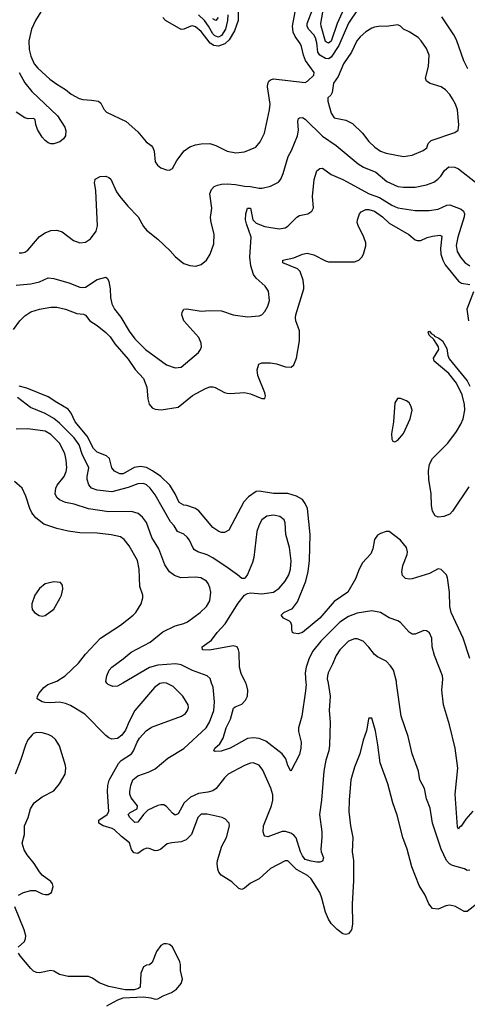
# Model space of a CAD drawing. Header units: inches. Extents: x 1173000 to 1307049, y 522583 to 678455.
# Tile 461 of 617: x 1222053 to 1225152, y 617775 to 624595. Entities that reach past the tile are written whole.
import ezdxf

# ---------------------------------------------------------------- set-up
doc = ezdxf.new("R2010")
doc.units = ezdxf.units.IN
doc.header["$MEASUREMENT"] = 0
doc.layers.add('B2621', color=7, linetype='Continuous')
doc.layers.add('B2622', color=7, linetype='Continuous')

msp = doc.modelspace()

# ---------------------------------------------------------------- linework, layer by layer
at = {"layer": 'B2621', "color": 5}
for points, elevation in [([(1223037.6, 620000), (1223023, 619997), (1222985.5, 619970), (1222850.4, 619810), (1222810, 619734), (1222786.1, 619673.9), (1222760.6, 619639.4), (1222730, 619616.9), (1222690, 619611.2), (1222670, 619620.5), (1222650, 619637.4), (1222504.1, 619784.1), (1222404, 619844), (1222370, 619859), (1222330, 619868.4), (1222270, 619863.3), (1222226.5, 619866.5), (1222209.6, 619870), (1222173.3, 619890), (1222176.9, 619910), (1222188, 619930), (1222220.4, 619970), (1222248.2, 619990), (1222274.1, 620000)], 980), ([(1225225.1, 618474.9), (1225150, 618418.4), (1225130, 618416.9), (1225070, 618451.3), (1225030, 618460.7), (1225002.4, 618457.6), (1224950, 618434), (1224910, 618439), (1224885.2, 618470), (1224860.9, 618530), (1224818.2, 618598.2), (1224767.3, 618727.3), (1224735.4, 618850), (1224704.7, 618930), (1224665.6, 619085.6), (1224637.2, 619170), (1224601.8, 619301.8), (1224548, 619448), (1224532.7, 619572.7), (1224515.4, 619670), (1224490, 619758), (1224470, 619758), (1224466.8, 619750), (1224454, 619670), (1224430, 619604), (1224407.2, 619510), (1224370, 619417.2), (1224345.2, 619330), (1224333.2, 619190), (1224331.8, 619110), (1224342.3, 619010), (1224359.7, 618930), (1224355.8, 618830), (1224364, 618770), (1224364.4, 618630), (1224354.3, 618470), (1224357.6, 618330), (1224350.3, 618289.7), (1224330, 618263.7), (1224310, 618258), (1224290, 618262), (1224250, 618292), (1224210, 618334.5), (1224190, 618364.5), (1224170, 618412), (1224144.9, 618510), (1224129.9, 618550), (1224070, 618643.9), (1224046.4, 618666.4), (1223969.5, 618709.5), (1223910, 618768.3), (1223890, 618769.7), (1223790, 618715.4), (1223710, 618644), (1223650, 618613.3), (1223610, 618579.5), (1223590, 618569.5), (1223570, 618577), (1223522.3, 618622.3), (1223449, 618669), (1223432.2, 618690), (1223424.7, 618710), (1223420.2, 618750), (1223422.5, 618770), (1223451.8, 618870), (1223484, 618930), (1223504.5, 619010), (1223502.7, 619030), (1223497.2, 619037.2), (1223477.4, 619057.4), (1223454, 619070), (1223350, 619092.7), (1223310, 619090.9), (1223287.1, 619070), (1223241.6, 618950), (1223205.3, 618914.7), (1223170, 618900.9), (1223106.2, 618893.8), (1223074.5, 618885.5), (1223030, 618849.4), (1223010, 618839.3), (1222990, 618838), (1222950, 618854), (1222930, 618855.6), (1222910, 618847.6), (1222870, 618820.5), (1222844.1, 618824.1), (1222826.4, 618846.4), (1222812.6, 618892.6), (1222757.2, 618937.2), (1222710, 618982.6), (1222692.6, 618992.6), (1222630, 619011.4), (1222600.4, 619030), (1222602.2, 619050), (1222659.4, 619090), (1222669.8, 619110), (1222660.6, 619250), (1222663.4, 619290), (1222673.5, 619326.5), (1222737.3, 619442.7), (1222756.1, 619463.9), (1222827, 619510), (1222842, 619530), (1222866, 619590), (1222882.4, 619617.6), (1222929.3, 619670), (1222964.9, 619695.1), (1223173.6, 619770), (1223200.5, 619790), (1223216, 619810), (1223221, 619830), (1223218.5, 619850), (1223183.1, 619910), (1223116.6, 619976.6), (1223070, 619999.8), (1223068.7, 620000)], 980), ([(1222767.5, 620000), (1222730, 619978), (1222696.9, 619976.9), (1222665.2, 619990), (1222657.3, 620000)], 960), ([(1224187.5, 620000), (1224202.2, 619910), (1224196.3, 619810), (1224202.8, 619730), (1224197.6, 619570), (1224192.2, 619530), (1224173.1, 619466.9), (1224158.4, 619390), (1224141.8, 619190), (1224127.7, 619090), (1224143.9, 618970), (1224145.2, 618930), (1224138.2, 618850), (1224140.6, 618830), (1224156.1, 618790), (1224150, 618766.2), (1224130, 618759.8), (1224110, 618760.2), (1224070, 618765.7), (1224030, 618778.7), (1224010, 618802.8), (1223997.7, 618830), (1223967.1, 618927.1), (1223950, 618947.2), (1223930, 618960.6), (1223892.2, 618972.2), (1223870, 618971.3), (1223770, 618935.4), (1223750, 618940.7), (1223746, 618946), (1223737.7, 618970), (1223741.4, 619010), (1223796.8, 619150), (1223806.4, 619190), (1223805.5, 619225.5), (1223791.5, 619271.5), (1223737.5, 619397.5), (1223710, 619431.3), (1223670, 619446.9), (1223650, 619444.4), (1223610.6, 619430), (1223495.8, 619370), (1223470, 619344), (1223414.2, 619270), (1223390, 619253.8), (1223356.3, 619243.7), (1223290, 619234.1), (1223235.9, 619210), (1223191.8, 619170), (1223150, 619095.1), (1223133.8, 619086.2), (1223130, 619084.5), (1223110, 619099.5), (1223070, 619145.6), (1223050, 619155.8), (1223030, 619156.2), (1223010, 619151.2), (1222941.1, 619118.9), (1222910, 619089.8), (1222870, 619036.2), (1222850, 619034.6), (1222815.8, 619070), (1222805.3, 619090), (1222816.9, 619103.1), (1222865.4, 619130), (1222869.7, 619150), (1222825.7, 619205.7), (1222816.3, 619230), (1222814.7, 619250), (1222821.7, 619290), (1222835.4, 619330), (1222870, 619357.2), (1222950, 619386), (1222990, 619407), (1223079.7, 619480.3), (1223190, 619547.6), (1223343.1, 619690), (1223367.6, 619730), (1223397, 619810), (1223402.3, 619870), (1223392.2, 619972.2), (1223382.1, 620000)], 960), ([(1224035, 620000), (1224035.8, 619990), (1224032.8, 619947.2), (1224007.2, 619770), (1223984, 619690), (1223984.2, 619664.2), (1224002.3, 619590), (1224000.3, 619550), (1223990, 619506), (1223930, 619389), (1223910, 619429.4), (1223894.8, 619474.8), (1223869.7, 619510), (1223756.8, 619596.8), (1223710, 619615.9), (1223670, 619621.8), (1223630, 619617), (1223510, 619548.9), (1223448, 619528), (1223405.6, 619525.6), (1223398, 619530), (1223404, 619550), (1223439.8, 619580.2), (1223462.5, 619617.5), (1223483.5, 619690), (1223512.8, 619750), (1223534, 619826), (1223544.1, 619835.9), (1223590, 619854.9), (1223617.3, 619882.7), (1223630.7, 619910), (1223632.2, 619950), (1223622.5, 619990), (1223618, 620000)], 940), ([(1225170, 618703.7), (1225150, 618702), (1225132.3, 618712.3), (1225050, 618737.4), (1225028.5, 618748.5), (1225007.6, 618770), (1224971.9, 618850), (1224911.6, 619030), (1224893.9, 619133.9), (1224870, 619199), (1224855.8, 619270), (1224823.5, 619330), (1224813, 619390), (1224770, 619509.2), (1224742, 619630), (1224694.8, 619770), (1224662.4, 620000)], 960), ([(1225190, 619111.8), (1225142.4, 619057.6), (1225110, 619009.8), (1225097.4, 619002.6), (1225090, 618987.8), (1225083.7, 619003.7), (1225067.7, 619230), (1225087.2, 619410), (1225068.6, 619548.6), (1225029.6, 619710.4), (1224987.1, 619850), (1224975.8, 619950), (1224979.8, 620000)], 940), ([(1222046, 618530), (1222079, 618550), (1222130, 618563), (1222162.5, 618562.5), (1222210, 618540.4), (1222230, 618534.4), (1222250, 618534.9), (1222274, 618550), (1222285.6, 618590), (1222280.7, 618610), (1222270, 618626), (1222210, 618669.2), (1222190, 618692.7), (1222154, 618750), (1222104.5, 618810), (1222085.2, 618845.2), (1222071.2, 618890), (1222087.1, 618950), (1222087.1, 619010), (1222113, 619070), (1222127.6, 619130), (1222153.6, 619170), (1222208.1, 619211.9), (1222290, 619254.6), (1222330, 619301.3), (1222367.9, 619370), (1222372.5, 619410), (1222369.8, 619430), (1222330, 619564.5), (1222301.7, 619610), (1222278.7, 619630), (1222250, 619643.5), (1222210, 619654.8), (1222170, 619656.8), (1222150, 619649.8), (1222139.3, 619640.7), (1222110, 619606.3), (1222092.8, 619570), (1222062.2, 619470), (1222022, 619370)], 1020), ([(1222043.7, 618170), (1222086, 618210), (1222094, 618230), (1222095.6, 618250), (1222084.2, 618290), (1222019.5, 618450)], 1020), ([(1222656.6, 617763.4), (1222733.4, 617806.6), (1222770, 617819.1), (1222910, 617825.5), (1222960.7, 617820.7), (1222990, 617811.3), (1223010, 617812), (1223045.6, 617834.4), (1223103.2, 617856.8), (1223139.7, 617880.3), (1223170, 617918.8), (1223180.5, 617950), (1223167.3, 618010), (1223167.6, 618050), (1223162.4, 618070), (1223110, 618173.2), (1223090, 618189.2), (1223070, 618193.2), (1223050, 618192.7), (1223030, 618182.7), (1223000.2, 618139.8), (1222970, 618065.2), (1222952.1, 618047.9), (1222930, 618047), (1222910, 618034), (1222891.8, 617990), (1222887.3, 617892.7), (1222876.3, 617883.7), (1222845.5, 617874.5), (1222784.1, 617875.9), (1222670, 617898.9), (1222603.1, 617923.1), (1222556.6, 617956.6), (1222530, 617966.9), (1222390, 617968), (1222330, 617981.6), (1222290, 618004.2), (1222270, 618008), (1222190, 617994), (1222170, 617995.8), (1222150, 618005.1), (1222130, 618022.4), (1222056.2, 618110), (1222044.5, 618130)], 1020)]:
    msp.add_lwpolyline(points, dxfattribs=dict(at, elevation=elevation))
at = {"layer": 'B2622', "color": 5}
for points, elevation in [([(1223568.1, 624710), (1223566.2, 624590), (1223541.1, 624518.9), (1223503.3, 624456.7), (1223472.4, 624427.6), (1223430, 624412.1), (1223397.5, 624417.5), (1223372.6, 624432.6), (1223310, 624514.5), (1223270, 624545.9), (1223250, 624551.8), (1223238.8, 624550), (1223190, 624529.2), (1223170, 624528.4), (1223063.5, 624590), (1223045.3, 624610)], 980), ([(1224310, 624700.6), (1224251.1, 624570), (1224210, 624447.6), (1224190, 624432.2), (1224170, 624443.4), (1224140.6, 624550), (1224138.6, 624570), (1224152.1, 624647.9)], 940), ([(1222199.7, 624650), (1222163, 624590), (1222134.5, 624530), (1222116.6, 624450), (1222118, 624390), (1222130, 624343), (1222152.4, 624290), (1222178.7, 624258.7), (1222262.8, 624182.8), (1222310, 624148.1), (1222370, 624112.9), (1222410, 624079.6), (1222464.4, 624050), (1222490, 624042), (1222550, 624038.5), (1222598.8, 624030), (1222616.1, 624016.1), (1222635.4, 623975.4), (1222655.2, 623955.2), (1222790.2, 623890.2), (1222870, 623819.1), (1222929.1, 623749.1), (1222963.4, 623723.4), (1222974, 623710), (1222984.4, 623684.4), (1222990.5, 623610), (1223006.7, 623586.7), (1223030.3, 623570.3), (1223070, 623554.4), (1223090, 623552.7), (1223110, 623564), (1223140.9, 623619.1), (1223192.8, 623687.2), (1223230, 623713.7), (1223270, 623728.9), (1223310, 623736.5), (1223370, 623737), (1223410, 623723.7), (1223490, 623684), (1223550, 623673.8), (1223610, 623679.6), (1223687.2, 623712.8), (1223718.9, 623750), (1223748, 623810), (1223782.3, 623970), (1223786.2, 624010), (1223767.7, 624130), (1223770, 624151), (1223778.4, 624170), (1223790, 624179.5), (1223810, 624184.6), (1224030, 624161.3), (1224046, 624170), (1224089.3, 624210), (1224092.3, 624230), (1224032.6, 624312.6), (1224017.8, 624350), (1224004.5, 624410), (1223995.4, 624430), (1223959.3, 624479.3), (1223946, 624510), (1223942.8, 624550), (1223959.8, 624650)], 980), ([(1223493.3, 624630), (1223492.8, 624590), (1223476.9, 624530), (1223450, 624485.1), (1223430, 624474.8), (1223403.5, 624483.5), (1223390, 624498.2), (1223360.9, 624550), (1223332, 624590), (1223290, 624628.4)], 960), ([(1224396.1, 624670), (1224330, 624570.6), (1224262.7, 624417.3), (1224210, 624336.1), (1224190, 624324.5), (1224170, 624326.8), (1224130.5, 624350), (1224118.2, 624370), (1224110, 624434), (1224100.6, 624470), (1224089.9, 624489.9), (1224053, 624530), (1224044.3, 624550), (1224044.3, 624570), (1224082.9, 624670)], 960), ([(1223426.5, 624610), (1223410.1, 624589.9), (1223390, 624600.8)], 940), ([(1225154.4, 624254.4), (1225127.1, 624310), (1225076.5, 624456.5), (1225059.2, 624490), (1224976.1, 624616.1)], 960), ([(1222048.8, 624228.8), (1222090, 624158.6), (1222138.3, 624098.3), (1222314.6, 623930), (1222364.9, 623850), (1222373.4, 623826.6), (1222371.3, 623790), (1222356, 623770), (1222330.8, 623750), (1222290, 623736.3), (1222270, 623736.3), (1222250, 623742.4), (1222230, 623758.4), (1222210, 623780.7), (1222175.6, 623835.6), (1222163.9, 623870), (1222160.7, 623900.7), (1222151.2, 623911.2), (1222111.4, 623908.6), (1222090, 623915.1), (1222030, 623955.4)], 960), ([(1222050, 622981.5), (1222070, 622980.9), (1222090, 622984.9), (1222110, 622998.7), (1222190, 623093.8), (1222230, 623118.5), (1222270, 623134), (1222310, 623136.9), (1222346.3, 623126.3), (1222426.1, 623066.1), (1222470, 623050.4), (1222510, 623054.9), (1222543.5, 623076.5), (1222582, 623130), (1222592.3, 623167.7), (1222581, 623410), (1222571.7, 623468.3), (1222574.9, 623485.1), (1222576.2, 623490), (1222610, 623508.8), (1222650, 623511.7), (1222670, 623502.3), (1222683.1, 623490), (1222723.8, 623403.8), (1222745.5, 623370), (1222802.6, 623302.6), (1222874, 623230), (1222910, 623163.8), (1222930, 623138.4), (1223010, 623074.4), (1223094.8, 622994.8), (1223130, 622954), (1223170, 622920.3), (1223190, 622907.2), (1223230, 622892), (1223272.4, 622887.6), (1223310, 622899.5), (1223345.6, 622930), (1223371.3, 622970), (1223397, 623043), (1223398.9, 623110), (1223378.5, 623190), (1223375.2, 623224.8), (1223383.1, 623290), (1223369.6, 623390), (1223380.1, 623419.9), (1223400.5, 623439.5), (1223422, 623450), (1223450, 623456.5), (1223490, 623457.7), (1223546.2, 623453.8), (1223610, 623441.7), (1223650, 623440.8), (1223710, 623427.8), (1223732.5, 623427.5), (1223790, 623441.5), (1223845.6, 623470), (1223860.4, 623490), (1223878, 623530), (1223911.4, 623648.6), (1223934, 623690), (1223975.3, 623790), (1223982.2, 623830), (1223978.5, 623890), (1223984.2, 623910), (1223990, 623915.8), (1224010, 623916.9), (1224030, 623907.4), (1224150, 623788), (1224244.6, 623724.6), (1224395.9, 623595.9), (1224433.7, 623573.7), (1224518.4, 623538.4), (1224594.5, 623474.5), (1224670, 623440.1), (1224710, 623435.1), (1224790, 623436.3), (1224870, 623450.3), (1224919.5, 623470), (1224948.5, 623491.5), (1224968.6, 623511.4), (1224994, 623550), (1225024.9, 623575.1), (1225066.1, 623573.9), (1225090, 623562.6), (1225208.7, 623470)], 960), ([(1222030, 622757.3), (1222130, 622764.7), (1222190, 622780.6), (1222250, 622806.4), (1222290, 622803.5), (1222393.2, 622773.2), (1222470, 622742.6), (1222490, 622739.7), (1222510, 622743.5), (1222590, 622795.8), (1222650, 622812), (1222662, 622802), (1222670, 622782), (1222678.8, 622730), (1222681.5, 622670), (1222690, 622628), (1222710.3, 622590), (1222754.5, 622534.5), (1222810, 622438.7), (1222850, 622383.7), (1222923.8, 622310), (1223070, 622203.7), (1223130, 622183.8), (1223170, 622188.5), (1223290.8, 622289.2), (1223304.7, 622310), (1223311.1, 622330), (1223310, 622354), (1223292.9, 622392.9), (1223189.5, 622510), (1223176, 622550), (1223177.2, 622570), (1223189.5, 622590.5), (1223210, 622593.4), (1223310, 622575.5), (1223370, 622582), (1223450, 622578), (1223531.8, 622551.8), (1223630, 622536.4), (1223710, 622543), (1223728.7, 622550), (1223750, 622574.8), (1223770, 622611), (1223781.6, 622650), (1223774.5, 622714.5), (1223752.3, 622750), (1223690, 622804.4), (1223670.9, 622830), (1223653, 622890), (1223646.8, 622950), (1223656.3, 623090), (1223622.3, 623182.3), (1223617.1, 623210), (1223618.9, 623250), (1223630, 623290.2), (1223650.6, 623290.6), (1223667.8, 623210), (1223690, 623186.9), (1223750, 623162.4), (1223850, 623146.4), (1223890, 623153.4), (1223910, 623165.5), (1223972.2, 623227.8), (1223990, 623238), (1224048.7, 623250), (1224076, 623270), (1224087, 623293), (1224079.8, 623370), (1224092.4, 623487.6), (1224111.2, 623548.8), (1224130, 623565.5), (1224150, 623566.4), (1224210, 623522.3), (1224290, 623487.9), (1224473.1, 623390), (1224543.8, 623363.8), (1224630, 623309.4), (1224670, 623292.3), (1224790, 623273), (1224887.3, 623272.7), (1224950, 623283.9), (1225010, 623310.2), (1225030, 623312.7), (1225110, 623282), (1225125.5, 623270), (1225132.3, 623250), (1225130.1, 623230), (1225086.8, 623090), (1225074.2, 623030), (1225081.5, 622990), (1225104.3, 622950), (1225133.5, 622913.5), (1225170, 622891)], 940), ([(1222010.7, 622449.3), (1222053.5, 622510), (1222090, 622544.9), (1222130, 622571), (1222190, 622591), (1222270, 622602.9), (1222310, 622603.8), (1222370, 622591), (1222450, 622560.9), (1222495.5, 622555.5), (1222510, 622548.4), (1222538.7, 622510), (1222590, 622477.6), (1222650, 622428.7), (1222679.2, 622399.2), (1222713, 622350), (1222803.3, 622243.3), (1222852.9, 622172.9), (1222910.6, 622110), (1222933.5, 622050), (1222940.9, 621970), (1222950, 621933), (1222970, 621906.5), (1222990, 621896.5), (1223032, 621892), (1223150, 621910.2), (1223250, 621991.8), (1223339.4, 622040.6), (1223370, 622052.4), (1223390, 622052.4), (1223406.8, 622046.8), (1223470, 622013.4), (1223490, 622008.8), (1223510, 622006), (1223610, 622014), (1223650, 622002.7), (1223729.2, 621970.8), (1223749.1, 621970.9), (1223754, 621990), (1223751.3, 622010), (1223701.3, 622130), (1223697.4, 622170), (1223707.6, 622210), (1223730, 622219.5), (1223790, 622219.2), (1223830, 622212.5), (1223892.7, 622190), (1223932.3, 622187.7), (1223950, 622203.6), (1223969.3, 622250), (1223990.9, 622370), (1223990, 622439.3), (1223965.2, 622510), (1223962.3, 622530), (1223964.5, 622550), (1224019.4, 622730), (1224021, 622750), (1224015, 622790), (1223994, 622850), (1223977.2, 622870), (1223875.4, 622910), (1223874.3, 622930), (1223950, 622946), (1224010, 622970.2), (1224043.1, 622976.9), (1224090, 622966.2), (1224170, 622923.8), (1224190, 622918), (1224370, 622918.9), (1224400.5, 622930), (1224422, 622950), (1224432.8, 622970), (1224448.7, 623028.7), (1224448.9, 623050), (1224435.4, 623090), (1224396.3, 623170), (1224389.4, 623190), (1224391.2, 623210), (1224406, 623250), (1224416.4, 623263.6), (1224450, 623279.7), (1224470, 623281.1), (1224510.1, 623270.1), (1224563.8, 623230), (1224610, 623186.7), (1224747.1, 623107.1), (1224790, 623071.5), (1224805.3, 623065.3), (1224830, 623065), (1224874.2, 623085.8), (1224910, 623096.6), (1224962.7, 623102.7), (1224974.8, 623094.8), (1224966.7, 623010), (1224968.8, 622970), (1224981.2, 622930), (1224998.2, 622898.2), (1225090, 622784), (1225111, 622771), (1225170, 622761.8)], 920), ([(1225195.5, 622710), (1225148.6, 622590), (1225158.9, 622510)], 920), ([(1225161.2, 621358.8), (1225050.1, 621190), (1225030, 621171.1), (1224990, 621153.3), (1224949.6, 621149.6), (1224930, 621159), (1224911.9, 621191.9), (1224904.4, 621230), (1224901, 621310), (1224884.8, 621410), (1224883.7, 621470), (1224890, 621517.3), (1224910, 621556), (1225017, 621663), (1225077.1, 621742.9), (1225107.1, 621792.9), (1225123.2, 621830), (1225135.7, 621890), (1225132.1, 621930), (1225115.8, 621995.8), (1225077, 622077), (1225023.4, 622143.4), (1224922.9, 622230), (1224918.4, 622250), (1224954.3, 622310), (1224951.8, 622330), (1224919.4, 622379.4), (1224887.6, 622410), (1224881.2, 622430), (1224883.7, 622436.3), (1224890, 622437.3), (1224902, 622422), (1224922, 622410), (1224923.8, 622403.8), (1224954.8, 622390), (1224980.5, 622370), (1225010, 622317.3), (1225016.1, 622270), (1225025.5, 622245.5), (1225150, 622093.8), (1225170, 622056.5)], 880), ([(1225170, 620169.2), (1225123.5, 620310), (1225039.3, 620490), (1225031.6, 620530), (1225027.9, 620630), (1225015.8, 620730), (1225007.6, 620750), (1224970, 620787.8), (1224950, 620790.9), (1224890, 620759.6), (1224770, 620722.5), (1224750, 620719.2), (1224724.4, 620724.4), (1224704.1, 620744.1), (1224698.4, 620770), (1224705.3, 620814.7), (1224734.4, 620890), (1224737, 620910), (1224730, 620938.7), (1224690, 620989.7), (1224610, 621049.2), (1224590, 621049.2), (1224550, 621037.2), (1224530, 621025.2), (1224510, 620994), (1224497.6, 620930), (1224483.9, 620896.1), (1224425.9, 620834.1), (1224402.3, 620790), (1224378, 620722), (1224324, 620630), (1224230, 620564.8), (1224130.1, 620449.9), (1224011.3, 620350), (1223980, 620340), (1223950, 620344.9), (1223941.4, 620350), (1223936.5, 620370), (1223937.8, 620397.8), (1223930, 620419.5), (1223921.6, 620430), (1223879.3, 620450), (1223864.2, 620470), (1223880.7, 620490), (1223942.5, 620517.5), (1223977, 620563), (1224034.5, 620705.5), (1224050, 620773), (1224059.9, 620850), (1224063.2, 621030), (1224044.9, 621210), (1224030, 621244.8), (1224010, 621270.7), (1223970, 621295.8), (1223910, 621313.4), (1223810, 621313.9), (1223711.2, 621328.8), (1223690, 621326.2), (1223636, 621290), (1223604.2, 621255.8), (1223500.5, 621059.5), (1223470, 621042.4), (1223450, 621043.6), (1223431.1, 621051.1), (1223390, 621077.6), (1223292.3, 621192.3), (1223271.2, 621210), (1223210, 621230.7), (1223190, 621231.3), (1223157.2, 621250), (1223129.9, 621310), (1223091.9, 621370), (1223031.3, 621430), (1222972.9, 621470), (1222930, 621492.8), (1222890, 621500.1), (1222846.6, 621493.4), (1222770, 621449.5), (1222746, 621450), (1222708.6, 621468.6), (1222692, 621490), (1222674.6, 621554.6), (1222653.5, 621573.5), (1222590, 621598.7), (1222564.6, 621624.6), (1222520.1, 621710), (1222436.9, 621810), (1222409.9, 621869.9), (1222390, 621898.2), (1222310, 621942.6), (1222250, 621982.7), (1222103, 622043), (1222050, 622057.3)], 920), ([(1223618, 620000), (1223587.4, 620067.4), (1223574.7, 620110), (1223571.4, 620211.4), (1223568.5, 620230), (1223557.6, 620250), (1223530, 620257.8), (1223367.3, 620227.3), (1223318, 620230), (1223315.3, 620250), (1223381.7, 620298.3), (1223419.8, 620350), (1223476.4, 620410), (1223565.5, 620554.5), (1223610, 620609.1), (1223630, 620621.3), (1223650, 620624.5), (1223730, 620617.2), (1223809.8, 620630.2), (1223850, 620656.9), (1223890, 620705.3), (1223915.3, 620750), (1223929, 620790), (1223932.9, 620847.1), (1223919.9, 620939.9), (1223896.1, 621030), (1223891, 621110), (1223883.5, 621130), (1223854.5, 621154.5), (1223810, 621163.2), (1223764.3, 621155.7), (1223730, 621129.7), (1223710, 621096.2), (1223695.4, 621050), (1223673.6, 620870), (1223665.3, 620834.7), (1223630, 620752.7), (1223614.9, 620730), (1223610, 620723.7), (1223590, 620723.7), (1223562, 620750), (1223497.1, 620797.1), (1223390, 620866.6), (1223350, 620887.9), (1223286.6, 620910), (1223262.8, 620922.8), (1223253.5, 620933.5), (1223229.8, 620989.8), (1223213.7, 621010), (1223190, 621030.9), (1223145.6, 621050), (1223123, 621090), (1223097.9, 621117.9), (1222990, 621305.1), (1222956.8, 621350), (1222930, 621374.2), (1222910, 621382.9), (1222870, 621380.2), (1222805, 621355), (1222690, 621325.4), (1222590, 621337.1), (1222550.9, 621350.9), (1222532.9, 621372.9), (1222521.1, 621410), (1222520.8, 621430), (1222532.2, 621490), (1222486.8, 621586.8), (1222464.9, 621650), (1222430, 621699.2), (1222330, 621800.2), (1222290, 621833.1), (1222230, 621866.4), (1222128, 621908), (1222037.3, 621977.3)], 940), ([(1222657.3, 620000), (1222649.3, 620010), (1222655.6, 620050), (1222673.3, 620090), (1222691.6, 620110), (1222770, 620167.9), (1222824.8, 620215.2), (1222956.3, 620283.7), (1223044.7, 620355.3), (1223130, 620395.5), (1223190, 620412.6), (1223215.6, 620424.4), (1223302.4, 620490), (1223346, 620530), (1223369.7, 620570), (1223377.4, 620630), (1223370, 620662), (1223358, 620690), (1223345.8, 620705.8), (1223308.3, 620728.3), (1223270, 620733.7), (1223168.9, 620728.9), (1223126, 620746), (1223090, 620771.3), (1223058.9, 620818.9), (1223016.8, 620930), (1222968.4, 621008.4), (1222931.5, 621111.5), (1222903.9, 621150), (1222873.7, 621173.7), (1222828.2, 621188.2), (1222670, 621187), (1222530, 621206.6), (1222430, 621240.2), (1222370.5, 621250.5), (1222330, 621269.8), (1222310, 621284.8), (1222298.9, 621310), (1222302.8, 621350), (1222313.7, 621370), (1222361.5, 621430), (1222375.4, 621464.6), (1222378.5, 621490), (1222375.6, 621544.4), (1222366.4, 621590), (1222330, 621661.1), (1222270, 621722.7), (1222230, 621745.5), (1222110, 621762.3), (1222030, 621759.8)], 960), ([(1222274.1, 620000), (1222310, 620013.9), (1222368.7, 620050), (1222461.3, 620138.7), (1222510, 620200.3), (1222613, 620310), (1222750, 620402), (1222838.7, 620470), (1222856.3, 620490), (1222894, 620550), (1222906, 620590), (1222904.8, 620610), (1222885, 620670), (1222879.8, 620790), (1222868.9, 620850), (1222810.6, 620950.6), (1222775.7, 620995.7), (1222750, 621012.3), (1222686.6, 621026.6), (1222590, 621037.7), (1222470, 621039.9), (1222390, 621051.4), (1222309.8, 621069.8), (1222220.6, 621100.6), (1222164.4, 621144.4), (1222138.5, 621178.5), (1222123.5, 621210), (1222095.6, 621295.6), (1222069.3, 621350), (1222016.3, 621396.3)], 980), ([(1224979.8, 620000), (1224982.3, 620030), (1224979.2, 620050), (1224924, 620190), (1224909.6, 620250), (1224907, 620310), (1224890, 620349), (1224870, 620361.2), (1224850, 620365.2), (1224790, 620339.3), (1224770, 620339.3), (1224750, 620352.3), (1224690, 620419.6), (1224671, 620431), (1224610, 620451.2), (1224549.8, 620489.8), (1224490, 620500.7), (1224390, 620484), (1224330, 620462.3), (1224270, 620421.1), (1224183.3, 620336.7), (1224137.5, 620290), (1224081.3, 620218.7), (1224054.4, 620165.6), (1224035.5, 620110), (1224029.5, 620070), (1224035, 620000)], 940), ([(1224662.4, 620000), (1224661, 620010), (1224640.3, 620090), (1224620.2, 620120.2), (1224590.8, 620150.8), (1224530, 620181.3), (1224510, 620197.6), (1224470, 620249.6), (1224430, 620289.6), (1224390, 620305.4), (1224370, 620305.7), (1224330, 620289.7), (1224268.3, 620230), (1224244.1, 620190), (1224219.7, 620130), (1224188.3, 620070), (1224183.5, 620050), (1224182.6, 620030), (1224187.5, 620000)], 960), ([(1223382.1, 620000), (1223370.9, 620030.9), (1223350.9, 620050.9), (1223250, 620086.2), (1223170, 620125.5), (1223133.7, 620133.7), (1223010, 620123.3), (1222951.8, 620108.2), (1222767.5, 620000)], 960), ([(1223068.7, 620000), (1223050, 620002.5), (1223037.6, 620000)], 980)]:
    msp.add_lwpolyline(points, dxfattribs=dict(at, elevation=elevation))
for points, elevation in [([(1224670, 624560.7), (1224590, 624548.2), (1224550, 624549.7), (1224510, 624542.7), (1224490, 624535.6), (1224450, 624510.9), (1224410, 624477.7), (1224388.1, 624450), (1224349.2, 624370), (1224295, 624290), (1224258.3, 624201.7), (1224225.3, 624154.7), (1224216, 624090), (1224206.5, 624073.5), (1224186.3, 624053.7), (1224185.5, 624030), (1224210, 623947.3), (1224230, 623914.4), (1224310, 623900.2), (1224357, 623877), (1224425.4, 623810), (1224470.9, 623750.9), (1224512, 623712), (1224550, 623684.6), (1224591, 623670), (1224710, 623647.6), (1224770, 623656.9), (1224845.2, 623690), (1224871.8, 623708.2), (1224881.2, 623738.8), (1224902, 623758), (1225066, 623814), (1225088.7, 623830), (1225092.3, 623867.7), (1225084, 623970), (1225070, 624009.3), (1225050, 624047), (1225030, 624077.6), (1224999.7, 624110), (1224969.9, 624129.9), (1224894, 624154), (1224869.7, 624170), (1224863.1, 624190), (1224883.9, 624270), (1224887.4, 624350), (1224870, 624396.2), (1224832.4, 624450), (1224811.4, 624471.4), (1224750, 624511.5), (1224709.7, 624529.7), (1224689.2, 624550)], 980), ([(1224690, 621972.3), (1224669.2, 621970.8), (1224650, 621941.2), (1224640.2, 621810), (1224626.6, 621726.6), (1224628.8, 621688.8), (1224636.8, 621676.8), (1224650, 621670.7), (1224670, 621683), (1224710, 621728.4), (1224756.2, 621830), (1224769.7, 621889.7), (1224761.6, 621921.6), (1224750, 621940.5), (1224730, 621956)], 920), ([(1222290, 620700.5), (1222230, 620687.6), (1222190, 620656.2), (1222159.1, 620610), (1222138, 620550), (1222136.3, 620530), (1222140.7, 620510), (1222154.8, 620490), (1222188.7, 620468.7), (1222210, 620463.8), (1222230, 620468.4), (1222290, 620513), (1222334.5, 620590), (1222343.7, 620610), (1222352.7, 620650), (1222350, 620678), (1222335.9, 620695.9)], 1020)]:
    msp.add_lwpolyline(points, close=True, dxfattribs=dict(at, elevation=elevation))

doc.saveas('drawing.dxf')
